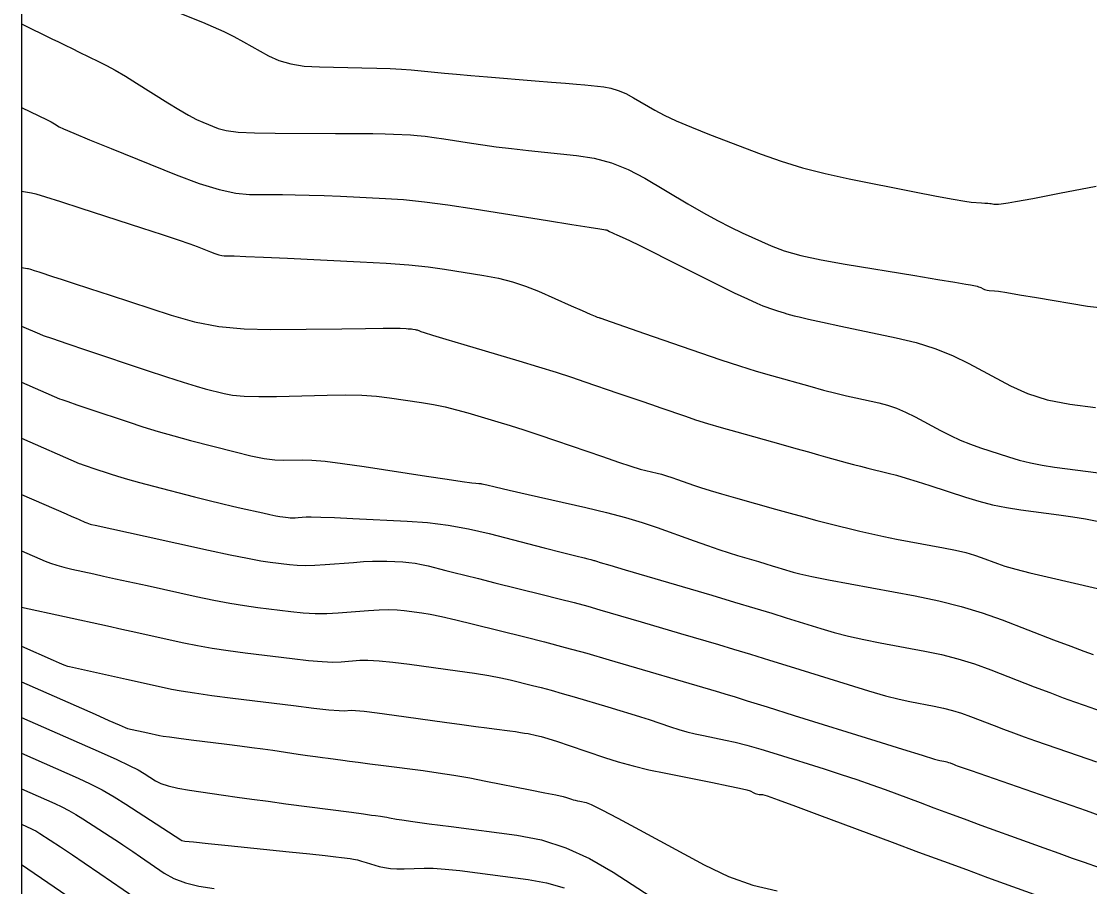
# Model space of a CAD drawing. Extents: x 2082232 to 2083549, y 592624 to 593832.
# Drawn here: x 2082231.8 to 2082288.5, y 593145.7 to 593191.7 of the extents above; entities that cross this region are included whole.
import ezdxf

# ---------------------------------------------------------------- set-up
doc = ezdxf.new("R2010")
doc.units = 0
for name, color, linetype in [('DT_X_Contour_Major', 7, 'Continuous'), ('DT_X_Contour_Minor', 7, 'Continuous'), ('DT_X_TIN_Hull', 7, 'Continuous')]:
    doc.layers.add(name, color=color, linetype=linetype)

msp = doc.modelspace()

# ---------------------------------------------------------------- linework, layer by layer
at = {"layer": 'DT_X_Contour_Major'}
for points in [[(2082231.787, 593178.618), (2082232.106, 593178.567), (2082232.156, 593178.553), (2082232.275, 593178.516), (2082232.463, 593178.457), (2082232.72, 593178.374), (2082233.498, 593178.123), (2082233.904, 593177.992), (2082234.54, 593177.783), (2082235.406, 593177.499), (2082236.502, 593177.139), (2082239.731, 593176.078), (2082240.968, 593175.731), (2082242.258, 593175.489), (2082243.602, 593175.351), (2082244.999, 593175.316), (2082248.794, 593175.363), (2082250.055, 593175.378), (2082250.99, 593175.387), (2082251.599, 593175.39), (2082251.884, 593175.387), (2082252.207, 593175.372), (2082252.32, 593175.365), (2082252.415, 593175.359), (2082252.492, 593175.351), (2082252.552, 593175.344), (2082252.688, 593175.322), (2082252.738, 593175.312), (2082252.786, 593175.3), (2082252.832, 593175.285), (2082252.875, 593175.268), (2082252.989, 593175.217), (2082253.163, 593175.16), (2082253.601, 593175.025), (2082254.302, 593174.814), (2082255.267, 593174.525), (2082258.19, 593173.652), (2082259.231, 593173.338), (2082260.162, 593173.049), (2082260.983, 593172.786), (2082261.693, 593172.549), (2082263.439, 593171.951), (2082264.073, 593171.734), (2082264.665, 593171.531), (2082265.216, 593171.341), (2082265.724, 593171.164), (2082267.024, 593170.713), (2082267.56, 593170.534), (2082268.194, 593170.336), (2082268.924, 593170.12), (2082269.751, 593169.885), (2082272.085, 593169.232), (2082272.89, 593169.007), (2082273.554, 593168.821), (2082274.076, 593168.675), (2082274.456, 593168.568), (2082275.283, 593168.334), (2082275.604, 593168.246), (2082275.948, 593168.154), (2082276.316, 593168.06), (2082276.706, 593167.963), (2082277.777, 593167.701), (2082278.217, 593167.586), (2082278.733, 593167.437), (2082279.326, 593167.255), (2082279.995, 593167.04), (2082281.881, 593166.422), (2082282.594, 593166.206), (2082283.321, 593166.023), (2082284.061, 593165.873), (2082284.814, 593165.755), (2082286.839, 593165.484), (2082287.571, 593165.379), (2082288.25, 593165.269), (2082288.875, 593165.153)], [(2082231.787, 593163.582), (2082233.042, 593163.031), (2082233.332, 593162.916), (2082233.665, 593162.806), (2082234.041, 593162.702), (2082234.459, 593162.603), (2082235.631, 593162.347), (2082236.138, 593162.236), (2082236.778, 593162.096), (2082238.46, 593161.727), (2082241.06, 593161.157), (2082241.995, 593160.96), (2082242.852, 593160.795), (2082243.629, 593160.664), (2082244.327, 593160.566), (2082246.083, 593160.349), (2082246.735, 593160.284), (2082247.371, 593160.251), (2082247.993, 593160.251), (2082248.6, 593160.283), (2082250.199, 593160.413), (2082250.768, 593160.449), (2082251.275, 593160.461), (2082251.719, 593160.449), (2082252.103, 593160.413), (2082253.042, 593160.283), (2082253.477, 593160.209), (2082254.08, 593160.083), (2082254.849, 593159.907), (2082255.785, 593159.681), (2082258.504, 593159.008), (2082259.549, 593158.742), (2082260.642, 593158.451), (2082261.785, 593158.133), (2082262.976, 593157.788), (2082268.653, 593156.12), (2082269.289, 593155.933), (2082269.611, 593155.835), (2082270.303, 593155.62), (2082271.366, 593155.288), (2082272.8, 593154.84), (2082277.118, 593153.489), (2082278.544, 593153.044), (2082279.587, 593152.721), (2082280.246, 593152.522), (2082280.52, 593152.445), (2082280.739, 593152.404), (2082280.821, 593152.387), (2082280.902, 593152.366), (2082280.983, 593152.341), (2082281.063, 593152.312), (2082281.277, 593152.229), (2082281.361, 593152.197), (2082281.45, 593152.164), (2082281.547, 593152.13), (2082281.649, 593152.094), (2082282.189, 593151.906), (2082288.295, 593149.782), (2082289.585, 593149.313)], [(2082231.787, 593152.842), (2082234.793, 593151.514), (2082235.435, 593151.214), (2082236.072, 593150.884), (2082236.704, 593150.523), (2082237.331, 593150.131), (2082240.256, 593148.226), (2082240.305, 593148.193), (2082240.466, 593148.171), (2082240.929, 593148.12), (2082241.693, 593148.039), (2082242.759, 593147.928), (2082246.003, 593147.595), (2082247.089, 593147.482), (2082247.914, 593147.395), (2082248.476, 593147.334), (2082248.777, 593147.299), (2082249.232, 593147.238), (2082249.413, 593147.208), (2082249.616, 593147.164), (2082249.842, 593147.107), (2082250.089, 593147.035), (2082250.779, 593146.825), (2082251.055, 593146.757), (2082251.367, 593146.713), (2082251.713, 593146.691), (2082252.095, 593146.692), (2082253.161, 593146.726), (2082253.637, 593146.721), (2082254.266, 593146.679), (2082255.048, 593146.602), (2082255.982, 593146.487), (2082258.678, 593146.135), (2082259.66, 593145.955), (2082260.585, 593145.682)]]:
    msp.add_lwpolyline(points, dxfattribs=at)
at = {"layer": 'DT_X_Contour_Minor'}
for points in [[(2082239.846, 593192.262), (2082241.399, 593191.629), (2082241.971, 593191.386), (2082242.523, 593191.132), (2082243.055, 593190.868), (2082243.567, 593190.592), (2082244.907, 593189.844), (2082245.452, 593189.597), (2082246.083, 593189.416), (2082246.8, 593189.303), (2082247.602, 593189.256), (2082249.857, 593189.219), (2082250.654, 593189.202), (2082251.357, 593189.176), (2082251.964, 593189.142), (2082252.475, 593189.099), (2082253.711, 593188.976), (2082254.235, 593188.926), (2082254.879, 593188.869), (2082255.644, 593188.804), (2082256.528, 593188.732), (2082259.048, 593188.53), (2082259.921, 593188.459), (2082260.652, 593188.397), (2082261.241, 593188.344), (2082261.687, 593188.301), (2082262.686, 593188.196), (2082263.066, 593188.131), (2082263.457, 593188.014), (2082263.86, 593187.844), (2082264.274, 593187.623), (2082265.392, 593186.962), (2082265.888, 593186.696), (2082266.537, 593186.394), (2082267.338, 593186.055), (2082268.292, 593185.68), (2082271.04, 593184.63), (2082272.105, 593184.254), (2082273.237, 593183.911), (2082274.438, 593183.601), (2082275.707, 593183.325), (2082279.182, 593182.634), (2082280.347, 593182.405), (2082281.237, 593182.238), (2082281.853, 593182.132), (2082282.193, 593182.087), (2082282.732, 593182.049), (2082282.916, 593182.036), (2082283.062, 593182.024), (2082283.171, 593182.013), (2082283.243, 593182.003), (2082283.384, 593181.98), (2082283.447, 593181.974), (2082283.533, 593181.975), (2082283.641, 593181.982), (2082283.771, 593181.995), (2082284.147, 593182.04), (2082284.544, 593182.108), (2082285.454, 593182.278), (2082286.876, 593182.551), (2082288.811, 593182.926)], [(2082231.787, 593191.544), (2082233.399, 593190.759), (2082233.749, 593190.588), (2082234.109, 593190.413), (2082234.479, 593190.234), (2082234.858, 593190.05), (2082235.883, 593189.554), (2082236.297, 593189.342), (2082236.771, 593189.079), (2082237.305, 593188.764), (2082237.898, 593188.397), (2082239.561, 593187.351), (2082240.145, 593186.993), (2082240.649, 593186.701), (2082241.074, 593186.477), (2082241.42, 593186.32), (2082242.237, 593185.99), (2082242.655, 593185.882), (2082243.297, 593185.804), (2082244.163, 593185.756), (2082245.254, 593185.738), (2082248.46, 593185.731), (2082249.554, 593185.726), (2082250.431, 593185.719), (2082251.092, 593185.708), (2082251.537, 593185.694), (2082252.434, 593185.651), (2082252.797, 593185.626), (2082253.214, 593185.583), (2082253.684, 593185.521), (2082254.209, 593185.442), (2082255.679, 593185.206), (2082256.28, 593185.116), (2082256.983, 593185.023), (2082257.786, 593184.928), (2082258.69, 593184.829), (2082261.235, 593184.564), (2082262.177, 593184.413), (2082263.096, 593184.161), (2082263.99, 593183.806), (2082264.861, 593183.35), (2082267.15, 593181.998), (2082267.974, 593181.522), (2082268.728, 593181.107), (2082269.413, 593180.753), (2082270.029, 593180.461), (2082271.578, 593179.763), (2082272.259, 593179.506), (2082273.141, 593179.258), (2082274.224, 593179.018), (2082275.507, 593178.788), (2082279.197, 593178.184), (2082280.419, 593177.984), (2082281.319, 593177.835), (2082281.898, 593177.737), (2082282.154, 593177.691), (2082282.407, 593177.638), (2082282.496, 593177.617), (2082282.574, 593177.594), (2082282.64, 593177.57), (2082282.696, 593177.544), (2082282.828, 593177.472), (2082282.885, 593177.447), (2082282.956, 593177.427), (2082283.04, 593177.412), (2082283.138, 593177.4), (2082283.419, 593177.377), (2082283.638, 593177.348), (2082284.084, 593177.278), (2082284.757, 593177.169), (2082285.658, 593177.02), (2082288.362, 593176.567), (2082289.461, 593176.444)], [(2082231.787, 593187.112), (2082233.149, 593186.452), (2082233.258, 593186.398), (2082233.362, 593186.343), (2082233.459, 593186.288), (2082233.551, 593186.232), (2082233.788, 593186.083), (2082234.028, 593185.968), (2082234.569, 593185.738), (2082235.411, 593185.391), (2082236.555, 593184.927), (2082240.007, 593183.535), (2082241.221, 593183.078), (2082242.275, 593182.751), (2082243.167, 593182.555), (2082243.899, 593182.488), (2082245.637, 593182.484), (2082246.319, 593182.478), (2082247.061, 593182.461), (2082247.863, 593182.434), (2082248.725, 593182.397), (2082251.103, 593182.284), (2082252.067, 593182.218), (2082253.173, 593182.103), (2082254.421, 593181.94), (2082255.812, 593181.729), (2082259.711, 593181.103), (2082260.994, 593180.897), (2082261.92, 593180.749), (2082262.489, 593180.659), (2082262.7, 593180.626), (2082262.787, 593180.617), (2082262.819, 593180.612), (2082262.85, 593180.603), (2082262.881, 593180.591), (2082262.911, 593180.576), (2082262.989, 593180.53), (2082263.035, 593180.505), (2082263.115, 593180.466), (2082263.23, 593180.413), (2082263.379, 593180.346), (2082263.822, 593180.146), (2082264.09, 593180.02), (2082264.561, 593179.79), (2082265.236, 593179.456), (2082266.115, 593179.018), (2082268.731, 593177.713), (2082269.616, 593177.276), (2082270.31, 593176.942), (2082270.812, 593176.711), (2082271.124, 593176.585), (2082271.698, 593176.385), (2082271.904, 593176.315), (2082272.092, 593176.253), (2082272.261, 593176.2), (2082272.412, 593176.157), (2082272.789, 593176.051), (2082273.05, 593175.987), (2082273.55, 593175.875), (2082274.29, 593175.715), (2082275.269, 593175.506), (2082278.198, 593174.884), (2082279.263, 593174.623), (2082280.26, 593174.31), (2082281.191, 593173.942), (2082282.053, 593173.521), (2082284.264, 593172.326), (2082285.168, 593171.919), (2082286.221, 593171.594), (2082287.424, 593171.35), (2082288.775, 593171.189)], [(2082231.787, 593182.665), (2082232.328, 593182.578), (2082232.56, 593182.517), (2082233.072, 593182.361), (2082233.864, 593182.111), (2082234.935, 593181.768), (2082238.165, 593180.727), (2082239.257, 593180.373), (2082240.113, 593180.089), (2082240.732, 593179.876), (2082241.114, 593179.734), (2082241.816, 593179.451), (2082242.059, 593179.358), (2082242.262, 593179.292), (2082242.424, 593179.252), (2082242.545, 593179.238), (2082242.814, 593179.238), (2082243.084, 593179.229), (2082243.69, 593179.203), (2082244.633, 593179.16), (2082245.912, 593179.1), (2082249.773, 593178.917), (2082251.138, 593178.841), (2082252.338, 593178.751), (2082253.372, 593178.646), (2082254.24, 593178.527), (2082256.335, 593178.191), (2082257.104, 593178.044), (2082257.842, 593177.856), (2082258.546, 593177.626), (2082259.219, 593177.356), (2082260.969, 593176.58), (2082261.547, 593176.324), (2082261.969, 593176.138), (2082262.235, 593176.023), (2082262.345, 593175.978), (2082262.429, 593175.953), (2082262.459, 593175.944), (2082262.486, 593175.936), (2082262.509, 593175.928), (2082262.53, 593175.921), (2082262.58, 593175.904), (2082262.736, 593175.85), (2082264.852, 593175.115), (2082267.83, 593174.081), (2082268.903, 593173.715), (2082269.888, 593173.392), (2082270.784, 593173.113), (2082271.592, 593172.878), (2082273.629, 593172.308), (2082274.354, 593172.11), (2082275.003, 593171.94), (2082275.574, 593171.799), (2082276.068, 593171.688), (2082277.283, 593171.43), (2082277.745, 593171.311), (2082278.22, 593171.148), (2082278.709, 593170.94), (2082279.211, 593170.687), (2082280.566, 593169.955), (2082281.08, 593169.692), (2082281.605, 593169.452), (2082282.141, 593169.236), (2082282.688, 593169.043), (2082284.161, 593168.56), (2082284.729, 593168.39), (2082285.326, 593168.243), (2082285.952, 593168.119), (2082286.608, 593168.018), (2082288.395, 593167.779), (2082289.064, 593167.7)], [(2082231.787, 593175.502), (2082232.745, 593175.084), (2082232.948, 593175.011), (2082233.433, 593174.844), (2082234.198, 593174.584), (2082235.244, 593174.232), (2082238.409, 593173.169), (2082239.494, 593172.808), (2082240.377, 593172.522), (2082241.058, 593172.312), (2082241.536, 593172.176), (2082242.542, 593171.916), (2082242.998, 593171.834), (2082243.614, 593171.783), (2082244.388, 593171.762), (2082245.321, 593171.773), (2082248.022, 593171.843), (2082248.988, 593171.854), (2082249.859, 593171.834), (2082250.636, 593171.783), (2082251.32, 593171.702), (2082253.015, 593171.444), (2082253.647, 593171.337), (2082254.268, 593171.209), (2082254.881, 593171.062), (2082255.483, 593170.893), (2082257.078, 593170.417), (2082257.717, 593170.221), (2082258.441, 593169.99), (2082259.247, 593169.724), (2082260.137, 593169.422), (2082262.622, 593168.572), (2082263.465, 593168.287), (2082264.131, 593168.068), (2082264.619, 593167.917), (2082264.93, 593167.833), (2082265.523, 593167.697), (2082265.757, 593167.638), (2082266.015, 593167.563), (2082266.298, 593167.473), (2082266.604, 593167.366), (2082267.453, 593167.06), (2082267.831, 593166.931), (2082268.328, 593166.776), (2082268.945, 593166.592), (2082269.68, 593166.382), (2082271.801, 593165.783), (2082272.574, 593165.568), (2082273.304, 593165.37), (2082273.99, 593165.191), (2082274.632, 593165.03), (2082276.286, 593164.625), (2082276.914, 593164.477), (2082277.558, 593164.334), (2082278.218, 593164.198), (2082278.894, 593164.068), (2082280.718, 593163.729), (2082281.356, 593163.602), (2082281.903, 593163.477), (2082282.359, 593163.352), (2082282.724, 593163.228), (2082283.574, 593162.899), (2082283.978, 593162.762), (2082284.553, 593162.599), (2082285.298, 593162.409), (2082286.214, 593162.193), (2082288.884, 593161.58)], [(2082231.787, 593172.524), (2082233.802, 593171.647), (2082233.933, 593171.599), (2082234.245, 593171.492), (2082234.738, 593171.325), (2082235.412, 593171.098), (2082237.45, 593170.413), (2082238.23, 593170.159), (2082239.042, 593169.912), (2082239.885, 593169.672), (2082240.761, 593169.438), (2082243.137, 593168.823), (2082243.964, 593168.622), (2082244.665, 593168.482), (2082245.24, 593168.402), (2082245.688, 593168.381), (2082246.713, 593168.408), (2082247.205, 593168.393), (2082247.912, 593168.328), (2082248.834, 593168.214), (2082249.97, 593168.049), (2082253.288, 593167.544), (2082254.384, 593167.378), (2082255.184, 593167.259), (2082255.688, 593167.186), (2082255.896, 593167.16), (2082256.055, 593167.152), (2082256.111, 593167.149), (2082256.159, 593167.144), (2082256.2, 593167.138), (2082256.233, 593167.131), (2082256.312, 593167.111), (2082256.482, 593167.071), (2082256.932, 593166.968), (2082257.663, 593166.8), (2082258.674, 593166.569), (2082261.744, 593165.866), (2082262.843, 593165.602), (2082263.839, 593165.338), (2082264.732, 593165.073), (2082265.521, 593164.807), (2082267.489, 593164.098), (2082268.186, 593163.851), (2082268.802, 593163.639), (2082269.338, 593163.463), (2082269.792, 593163.323), (2082270.896, 593162.999), (2082271.285, 593162.884), (2082271.626, 593162.782), (2082271.919, 593162.693), (2082272.162, 593162.618), (2082272.748, 593162.435), (2082273.101, 593162.345), (2082273.722, 593162.212), (2082274.611, 593162.036), (2082275.768, 593161.818), (2082279.209, 593161.179), (2082280.466, 593160.92), (2082281.655, 593160.622), (2082282.776, 593160.286), (2082283.83, 593159.91), (2082286.551, 593158.858), (2082287.466, 593158.507), (2082288.171, 593158.245), (2082288.665, 593158.072)], [(2082231.787, 593169.547), (2082234.86, 593168.209), (2082234.918, 593168.188), (2082235.058, 593168.14), (2082235.278, 593168.065), (2082235.58, 593167.963), (2082236.492, 593167.657), (2082236.893, 593167.53), (2082237.412, 593167.379), (2082238.05, 593167.204), (2082238.805, 593167.005), (2082240.979, 593166.442), (2082241.745, 593166.246), (2082242.413, 593166.079), (2082242.985, 593165.942), (2082243.458, 593165.834), (2082244.591, 593165.586), (2082244.976, 593165.503), (2082245.281, 593165.44), (2082245.508, 593165.396), (2082245.654, 593165.373), (2082245.94, 593165.338), (2082246.053, 593165.328), (2082246.179, 593165.324), (2082246.318, 593165.327), (2082246.47, 593165.337), (2082246.891, 593165.371), (2082247.165, 593165.376), (2082247.669, 593165.364), (2082248.405, 593165.337), (2082249.371, 593165.293), (2082252.257, 593165.153), (2082253.341, 593165.073), (2082254.428, 593164.935), (2082255.518, 593164.739), (2082256.612, 593164.487), (2082259.534, 593163.737), (2082260.5, 593163.489), (2082261.207, 593163.308), (2082261.655, 593163.194), (2082261.845, 593163.147), (2082262.005, 593163.11), (2082262.062, 593163.096), (2082262.114, 593163.082), (2082262.16, 593163.069), (2082262.202, 593163.055), (2082262.304, 593163.018), (2082262.499, 593162.958), (2082263.008, 593162.807), (2082263.831, 593162.564), (2082264.968, 593162.23), (2082268.416, 593161.215), (2082269.634, 593160.856), (2082270.699, 593160.538), (2082271.613, 593160.261), (2082272.375, 593160.025), (2082274.204, 593159.453), (2082274.916, 593159.244), (2082275.677, 593159.048), (2082276.489, 593158.865), (2082277.352, 593158.694), (2082279.719, 593158.254), (2082280.604, 593158.068), (2082281.484, 593157.839), (2082282.358, 593157.568), (2082283.227, 593157.254), (2082285.536, 593156.361), (2082286.351, 593156.048), (2082287.062, 593155.779), (2082287.67, 593155.555), (2082288.174, 593155.376), (2082289.383, 593154.956)], [(2082231.787, 593166.569), (2082234.161, 593165.536), (2082234.469, 593165.401), (2082234.699, 593165.301), (2082234.85, 593165.235), (2082235.149, 593165.103), (2082235.256, 593165.058), (2082235.353, 593165.022), (2082235.439, 593164.994), (2082235.515, 593164.974), (2082235.702, 593164.933), (2082238.357, 593164.351), (2082241.71, 593163.616), (2082242.858, 593163.369), (2082243.788, 593163.179), (2082244.499, 593163.046), (2082244.991, 593162.97), (2082246.012, 593162.843), (2082246.417, 593162.808), (2082246.868, 593162.795), (2082247.365, 593162.806), (2082247.908, 593162.84), (2082249.416, 593162.963), (2082249.95, 593163.001), (2082250.423, 593163.024), (2082250.834, 593163.031), (2082251.183, 593163.024), (2082252.032, 593162.983), (2082252.354, 593162.958), (2082252.685, 593162.914), (2082253.025, 593162.852), (2082253.374, 593162.771), (2082254.316, 593162.529), (2082254.742, 593162.421), (2082255.316, 593162.277), (2082256.037, 593162.097), (2082256.906, 593161.882), (2082259.418, 593161.26), (2082260.316, 593161.034), (2082261.127, 593160.824), (2082261.849, 593160.628), (2082262.484, 593160.447), (2082264.672, 593159.804), (2082266.754, 593159.192), (2082268.77, 593158.599), (2082269.576, 593158.359), (2082270.481, 593158.085), (2082271.485, 593157.776), (2082272.588, 593157.433), (2082275.661, 593156.471), (2082276.73, 593156.144), (2082277.632, 593155.885), (2082278.368, 593155.693), (2082278.936, 593155.569), (2082280.229, 593155.329), (2082280.712, 593155.228), (2082281.193, 593155.103), (2082281.67, 593154.954), (2082282.145, 593154.783), (2082283.407, 593154.295), (2082283.899, 593154.108), (2082284.429, 593153.912), (2082284.997, 593153.707), (2082285.603, 593153.494), (2082287.862, 593152.709), (2082288.844, 593152.368)], [(2082231.787, 593160.586), (2082236.355, 593159.586), (2082237.12, 593159.419), (2082237.856, 593159.258), (2082238.563, 593159.103), (2082240.409, 593158.698), (2082241.132, 593158.551), (2082241.915, 593158.412), (2082242.759, 593158.283), (2082243.663, 593158.163), (2082246.155, 593157.854), (2082247.019, 593157.757), (2082247.741, 593157.696), (2082248.321, 593157.671), (2082248.759, 593157.683), (2082249.739, 593157.762), (2082250.18, 593157.772), (2082250.768, 593157.741), (2082251.503, 593157.669), (2082252.385, 593157.557), (2082254.933, 593157.205), (2082255.825, 593157.075), (2082256.587, 593156.952), (2082257.221, 593156.834), (2082257.727, 593156.722), (2082258.903, 593156.431), (2082259.373, 593156.311), (2082259.899, 593156.169), (2082260.483, 593156.005), (2082261.124, 593155.819), (2082262.909, 593155.295), (2082263.548, 593155.105), (2082264.126, 593154.928), (2082264.644, 593154.764), (2082265.101, 593154.613), (2082266.239, 593154.228), (2082266.667, 593154.091), (2082267.1, 593153.968), (2082267.535, 593153.859), (2082267.975, 593153.764), (2082269.152, 593153.53), (2082269.655, 593153.417), (2082270.28, 593153.253), (2082271.028, 593153.038), (2082271.898, 593152.773), (2082274.382, 593151.996), (2082275.284, 593151.709), (2082276.126, 593151.43), (2082276.908, 593151.159), (2082277.63, 593150.897), (2082279.478, 593150.207), (2082280.199, 593149.938), (2082280.977, 593149.651), (2082281.811, 593149.345), (2082282.702, 593149.02), (2082285.154, 593148.127), (2082286.033, 593147.808), (2082286.831, 593147.521), (2082287.549, 593147.266), (2082288.185, 593147.043), (2082289.773, 593146.49)], [(2082231.787, 593158.52), (2082233.472, 593157.776), (2082233.797, 593157.635), (2082234.049, 593157.529), (2082234.227, 593157.46), (2082234.333, 593157.427), (2082237.358, 593156.765), (2082238.247, 593156.57), (2082239.759, 593156.239), (2082240.269, 593156.142), (2082240.979, 593156.029), (2082241.889, 593155.902), (2082243, 593155.759), (2082246.227, 593155.36), (2082247.303, 593155.23), (2082248.11, 593155.141), (2082248.649, 593155.091), (2082248.918, 593155.082), (2082249.279, 593155.112), (2082249.523, 593155.104), (2082249.984, 593155.058), (2082250.664, 593154.976), (2082251.56, 593154.855), (2082254.241, 593154.484), (2082255.16, 593154.357), (2082255.906, 593154.255), (2082256.479, 593154.178), (2082256.878, 593154.125), (2082257.713, 593154.016), (2082258.008, 593153.977), (2082258.267, 593153.939), (2082258.489, 593153.903), (2082258.676, 593153.869), (2082259.125, 593153.78), (2082259.36, 593153.721), (2082259.727, 593153.612), (2082260.228, 593153.451), (2082260.861, 593153.24), (2082262.728, 593152.609), (2082263.457, 593152.379), (2082264.243, 593152.161), (2082265.086, 593151.957), (2082265.987, 593151.766), (2082268.465, 593151.274), (2082269.287, 593151.108), (2082269.894, 593150.978), (2082270.286, 593150.886), (2082270.463, 593150.829), (2082270.65, 593150.729), (2082270.719, 593150.695), (2082270.789, 593150.67), (2082270.859, 593150.653), (2082270.928, 593150.645), (2082271.114, 593150.634), (2082271.355, 593150.563), (2082271.94, 593150.359), (2082272.87, 593150.02), (2082274.143, 593149.547), (2082277.998, 593148.107), (2082279.398, 593147.586), (2082280.709, 593147.1), (2082281.93, 593146.651), (2082283.06, 593146.237), (2082285.957, 593145.183)], [(2082231.787, 593156.627), (2082235.7, 593154.9), (2082236.436, 593154.575), (2082236.968, 593154.342), (2082237.296, 593154.2), (2082237.419, 593154.15), (2082238.502, 593153.913), (2082239.109, 593153.78), (2082239.309, 593153.744), (2082239.656, 593153.694), (2082240.15, 593153.628), (2082240.789, 593153.548), (2082242.689, 593153.312), (2082243.376, 593153.226), (2082244.012, 593153.143), (2082244.596, 593153.063), (2082245.129, 593152.986), (2082246.482, 593152.787), (2082246.962, 593152.717), (2082247.387, 593152.656), (2082247.757, 593152.604), (2082248.073, 593152.561), (2082248.84, 593152.46), (2082249.191, 593152.414), (2082249.667, 593152.352), (2082250.269, 593152.273), (2082250.997, 593152.179), (2082253.106, 593151.905), (2082253.908, 593151.794), (2082254.731, 593151.664), (2082255.575, 593151.518), (2082256.441, 593151.353), (2082258.778, 593150.891), (2082259.557, 593150.736), (2082260.141, 593150.615), (2082260.529, 593150.53), (2082260.721, 593150.481), (2082260.974, 593150.395), (2082261.073, 593150.364), (2082261.179, 593150.335), (2082261.293, 593150.307), (2082261.415, 593150.281), (2082261.751, 593150.214), (2082262.022, 593150.105), (2082262.585, 593149.828), (2082263.439, 593149.383), (2082264.584, 593148.77), (2082268.026, 593146.91), (2082269.316, 593146.291), (2082270.603, 593145.827), (2082271.889, 593145.52)], [(2082231.787, 593154.734), (2082236.029, 593152.861), (2082236.853, 593152.492), (2082237.506, 593152.185), (2082237.988, 593151.943), (2082238.3, 593151.763), (2082238.904, 593151.37), (2082239.187, 593151.228), (2082239.583, 593151.098), (2082240.091, 593150.981), (2082240.711, 593150.875), (2082242.517, 593150.609), (2082243.231, 593150.505), (2082244.021, 593150.395), (2082244.885, 593150.277), (2082245.825, 593150.151), (2082249.298, 593149.693), (2082249.946, 593149.607), (2082250.373, 593149.551), (2082250.581, 593149.524), (2082250.841, 593149.49), (2082250.944, 593149.475), (2082251.058, 593149.457), (2082251.183, 593149.435), (2082251.319, 593149.409), (2082251.696, 593149.334), (2082251.984, 593149.288), (2082252.562, 593149.207), (2082253.433, 593149.089), (2082254.595, 593148.936), (2082258.083, 593148.479), (2082259.384, 593148.228), (2082260.669, 593147.817), (2082261.939, 593147.247), (2082263.195, 593146.516), (2082266.522, 593144.355)], [(2082231.787, 593150.949), (2082233.557, 593150.167), (2082233.935, 593149.99), (2082234.31, 593149.796), (2082234.683, 593149.583), (2082235.052, 593149.352), (2082237.055, 593148.048), (2082237.167, 593147.973), (2082237.381, 593147.828), (2082237.697, 593147.613), (2082238.115, 593147.327), (2082239.365, 593146.471), (2082239.882, 593146.18), (2082240.496, 593145.946), (2082241.207, 593145.771), (2082242.015, 593145.654)], [(2082231.787, 593149.056), (2082232.322, 593148.82), (2082232.436, 593148.766), (2082232.549, 593148.708), (2082232.661, 593148.643), (2082232.773, 593148.574), (2082233.855, 593147.869), (2082234.077, 593147.721), (2082234.5, 593147.433), (2082235.125, 593147.007), (2082235.952, 593146.442), (2082238.425, 593144.75)], [(2082231.787, 593146.928), (2082238.735, 593142.174)]]:
    msp.add_lwpolyline(points, dxfattribs=at)
at = {"layer": 'DT_X_TIN_Hull'}
msp.add_lwpolyline([(2082231.787, 593195.956), (2082231.787, 593190.223), (2082231.787, 593186.813), (2082231.787, 593185.777), (2082231.787, 593177.969), (2082231.787, 593177.738), (2082231.787, 593177.618), (2082231.787, 593177.203), (2082231.787, 593165.092), (2082231.787, 593160.587), (2082231.787, 593159.952), (2082231.787, 593148.237), (2082231.787, 593147.519), (2082231.787, 593146.448), (2082231.787, 593139.555)], dxfattribs=at)

doc.saveas('drawing.dxf')
